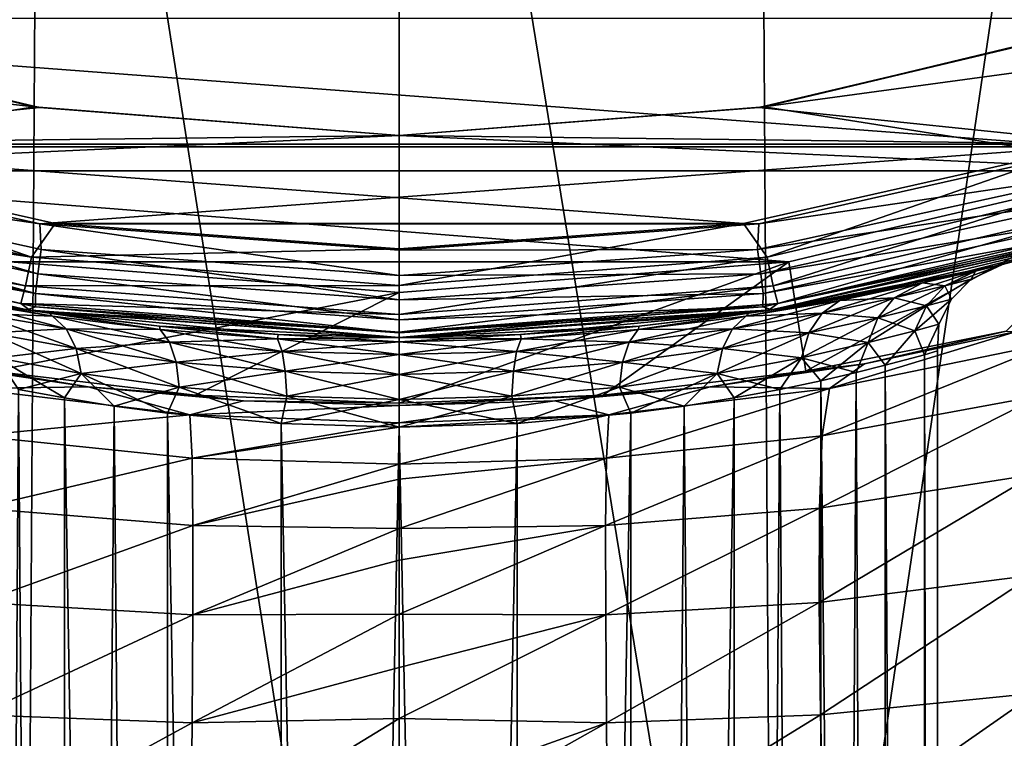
# Model space of a CAD drawing. Header units: metres. Extents: x -109 to 109, y -917 to 389.
# Tile 616 of 656: x -4 to 7, y -33 to -25. Entities that reach past the tile are written whole.
import ezdxf

# ---------------------------------------------------------------- set-up
doc = ezdxf.new("R2010")
doc.units = ezdxf.units.M
doc.layers.add('solid_24503124_XXX_01_SW0001', color=7, linetype='CONTINUOUS')
doc.layers.add('solid_24503124_XXX_01_SW0001_01', color=7, linetype='CONTINUOUS')

msp = doc.modelspace()

# ---------------------------------------------------------------- linework, layer by layer
at = {"layer": 'solid_24503124_XXX_01_SW0001'}
for points in [[(-7.933519, -15.608111, 27.024061), (-8.232695, -41.158623, 25.337629), (-4.167658, -41.158623, 26.313557)], [(-4.007536, -15.608111, 27.877954), (-7.933519, -15.608111, 27.024061), (-4.167658, -41.158623, 26.313557)], [(-4.007536, -15.608111, 27.877954), (-4.167658, -41.158623, 26.313557), (0, -41.158623, 26.64156)], [(-4.007536, -15.608111, 27.877954), (0, -41.158623, 26.64156), (0, -15.608111, 28.164528)], [(4.167658, -41.158623, 26.313557), (0, -15.608111, 28.164528), (0, -41.158623, 26.64156)], [(4.167658, -41.158623, 26.313557), (4.007536, -15.608111, 27.877954), (0, -15.608111, 28.164528)], [(11.331839, -24.69421, -113.093338), (7.634873, -26.127186, -112.613297), (-11.331481, -24.694382, -113.093285)], [(7.634873, -26.127186, -112.613297), (-7.634502, -26.127298, -112.613251), (-11.331481, -24.694382, -113.093285)], [(-4.067345, -25.679888, -55.5), (-8.575222, -26.391819, -55.5), (-12.598236, -24.725431, -55.5)], [(-8.034504, -24.727448, -55.5), (-4.067345, -25.679888, -55.5), (-12.598236, -24.725431, -55.5)], [(-7.927565, -24.761948, -60.273281), (-4.067345, -25.679888, -55.5), (-8.034504, -24.727448, -55.5)], [(-4.009008, -25.689064, -60.067745), (-7.927565, -24.761948, -60.273281), (-7.95771, -26.098064, -59.977074)], [(-4.009008, -25.689064, -60.067745), (-4.067345, -25.679888, -55.5), (-7.927565, -24.761948, -60.273281)], [(-4.067345, -25.679888, -55.5), (0, -26, -55.5), (-8.575222, -26.391819, -55.5)], [(0, -26, -59.998814), (0, -26, -55.5), (-4.067345, -25.679888, -55.5)], [(-4.009008, -25.689064, -60.067745), (0, -26, -59.998814), (-4.067345, -25.679888, -55.5)], [(4.067345, -25.679888, -55.5), (8.575222, -26.391819, -55.5), (0, -26, -55.5)], [(4.009008, -25.689064, -60.067745), (4.067345, -25.679888, -55.5), (0, -26, -55.5)], [(-4.009008, -25.689064, -60.067745), (-7.95771, -26.098064, -59.977074), (0, -26, -59.998814)], [(4.009008, -25.689064, -60.067745), (0, -26, -55.5), (0, -26, -59.998814)], [(0, -26, -55.5), (8.575222, -26.391819, -55.5), (-8.575222, -26.391819, -55.5)], [(-7.899985, -26.411623, -59.959145), (-4.007644, -26.982719, -59.780949), (-7.95771, -26.098064, -59.977074)], [(-4.099072, -27.356863, -112.100403), (-8.092883, -26.422474, -112.43412), (-7.634502, -26.127298, -112.613251)], [(7.634873, -26.127186, -112.613297), (3.835597, -26.979454, -112.313408), (-7.634502, -26.127298, -112.613251)], [(3.835597, -26.979454, -112.313408), (-3.835284, -26.9795, -112.313393), (-7.634502, -26.127298, -112.613251)], [(-4.099072, -27.356863, -112.100403), (-7.634502, -26.127298, -112.613251), (-3.835284, -26.9795, -112.313393)], [(-8.223713, -26.728987, -112.103035), (-8.092883, -26.422474, -112.43412), (-4.099072, -27.356863, -112.100403)], [(-7.899985, -26.411623, -59.959145), (-7.971337, -26.671991, -60.050449), (-4.029736, -27.539587, -59.858105)], [(-3.993613, -27.271465, -59.76852), (-4.007644, -26.982719, -59.780949), (-7.899985, -26.411623, -59.959145)], [(-3.993613, -27.271465, -59.76852), (-7.899985, -26.411623, -59.959145), (-4.029736, -27.539587, -59.858105)], [(-8.327498, -26.919073, -111.686165), (-8.223713, -26.728987, -112.103035), (-4.165863, -27.674013, -111.760345)], [(-4.165863, -27.674013, -111.760345), (-8.223713, -26.728987, -112.103035), (-4.099072, -27.356863, -112.100403)], [(-7.971337, -26.671991, -60.050449), (-8.023311, -26.886797, -60.230385), (-4.056048, -27.76004, -60.036793)], [(-4.029736, -27.539587, -59.858105), (-7.971337, -26.671991, -60.050449), (-4.056048, -27.76004, -60.036793)], [(-4.056048, -27.76004, -60.036793), (-8.023311, -26.886797, -60.230385), (-8.019553, -27.037601, -60.474163)], [(-4.218847, -27.870661, -111.337021), (-8.171797, -27.042267, -111.206245), (-8.327498, -26.919073, -111.686165)], [(-4.218847, -27.870661, -111.337021), (-8.327498, -26.919073, -111.686165), (-4.165863, -27.674013, -111.760345)], [(0, -27.560478, -59.704449), (0, -27.276848, -59.715744), (-4.007644, -26.982719, -59.780949)], [(0, -27.560478, -59.704449), (-4.007644, -26.982719, -59.780949), (-3.993613, -27.271465, -59.76852)], [(3.835597, -26.979454, -112.313408), (0, -27.261147, -112.211899), (-3.835284, -26.9795, -112.313393)], [(-4.152865, -27.943089, -60.562897), (-8.220143, -27.027611, -60.760105), (-4.974543, -27.808567, -98.759659)], [(-8.019553, -27.037601, -60.474163), (-8.220143, -27.027611, -60.760105), (-4.152865, -27.943089, -60.562897)], [(-8.171797, -27.042267, -111.206245), (-4.11298, -27.948988, -110.904381), (-5.8305, -27.641775, -107.043434)], [(-4.218847, -27.870661, -111.337021), (-4.11298, -27.948988, -110.904381), (-8.171797, -27.042267, -111.206245)], [(-4.053823, -27.90708, -60.281403), (-8.019553, -27.037601, -60.474163), (-4.152865, -27.943089, -60.562897)], [(-4.056048, -27.76004, -60.036793), (-8.019553, -27.037601, -60.474163), (-4.053823, -27.90708, -60.281403)], [(-4.11298, -27.948988, -110.904381), (-4.974531, -27.808569, -108.240349), (-5.8305, -27.641775, -107.043434)], [(-4.533592, -28.62397, -37.5), (0, -27.75, -55.5), (-2.273805, -28.891434, -37.5)], [(-4.152865, -27.943089, -60.562897), (-4.974543, -27.808567, -98.759659), (-3.901768, -27.979256, -97.783432)], [(-3.86437, -28.011473, -98.036667), (-3.901768, -27.979256, -97.783432), (-4.974543, -27.808567, -98.759659)], [(-4.909237, -27.837059, -98.952263), (-3.86437, -28.011473, -98.036667), (-4.974543, -27.808567, -98.759659)], [(-4.11298, -27.948988, -110.904381), (-3.901753, -27.979258, -109.216576), (-4.974531, -27.808569, -108.240349)], [(-3.86437, -28.011473, -108.963333), (-4.974531, -27.808569, -108.240349), (-3.901753, -27.979258, -109.216576)], [(-3.86437, -28.011473, -108.963333), (-4.909236, -27.837059, -108.047737), (-4.974531, -27.808569, -108.240349)], [(-3.712687, -28.152761, -98.271431), (-3.86437, -28.011473, -98.036667), (-4.909237, -27.837059, -98.952263)], [(-4.712715, -27.978254, -99.151085), (-3.712687, -28.152761, -98.271431), (-4.909237, -27.837059, -98.952263)], [(-4.712714, -27.978254, -107.848915), (-4.909236, -27.837059, -108.047737), (-3.86437, -28.011473, -108.963333)], [(0, -28.191599, -111.216156), (-4.11298, -27.948988, -110.904381), (-4.218847, -27.870661, -111.337021)], [(-3.602401, -28.372866, -98.465027), (-3.712687, -28.152761, -98.271431), (-4.712715, -27.978254, -99.151085)], [(-4.565518, -28.198214, -99.318535), (-3.602401, -28.372866, -98.465027), (-4.712715, -27.978254, -99.151085)], [(-3.712687, -28.152761, -108.728569), (-4.712714, -27.978254, -107.848915), (-3.86437, -28.011473, -108.963333)], [(-4.565517, -28.198214, -107.681473), (-4.712714, -27.978254, -107.848915), (-3.712687, -28.152761, -108.728569)], [(-4.152865, -27.943089, -60.562897), (-2.674504, -28.123114, -97.071045), (-1.351366, -28.217659, -96.641251)], [(-4.152865, -27.943089, -60.562897), (-3.901768, -27.979256, -97.783432), (-2.674504, -28.123114, -97.071045)], [(-4.11298, -27.948988, -110.904381), (-2.674483, -28.123116, -109.928963), (-3.901753, -27.979258, -109.216576)], [(-4.11298, -27.948988, -110.904381), (0, -28.25, -110.801674), (-2.674483, -28.123116, -109.928963)], [(0, -28.191599, -111.216156), (0, -28.25, -110.801674), (-4.11298, -27.948988, -110.904381)], [(-2.664246, -28.161753, -97.361725), (-2.674504, -28.123114, -97.071045), (-3.901768, -27.979256, -97.783432)], [(-3.86437, -28.011473, -98.036667), (-2.664246, -28.161753, -97.361725), (-3.901768, -27.979256, -97.783432)], [(-2.664247, -28.161753, -109.638275), (-3.901753, -27.979258, -109.216576), (-2.674483, -28.123116, -109.928963)], [(-2.664247, -28.161753, -109.638275), (-3.86437, -28.011473, -108.963333), (-3.901753, -27.979258, -109.216576)], [(-2.561515, -28.303404, -97.621475), (-2.664246, -28.161753, -97.361725), (-3.86437, -28.011473, -98.036667)], [(-3.712687, -28.152761, -98.271431), (-2.561515, -28.303404, -97.621475), (-3.86437, -28.011473, -98.036667)], [(-3.712687, -28.152761, -108.728569), (-3.86437, -28.011473, -108.963333), (-2.664247, -28.161753, -109.638275)], [(-3.544328, -28.650198, -98.598457), (-3.602401, -28.372866, -98.465027), (-4.565518, -28.198214, -99.318535)], [(-4.482083, -28.475363, -99.438179), (-3.544328, -28.650198, -98.598457), (-4.565518, -28.198214, -99.318535)], [(-3.6024, -28.372866, -108.534973), (-4.565517, -28.198214, -107.681473), (-3.712687, -28.152761, -108.728569)], [(-4.482083, -28.475363, -107.561821), (-4.565517, -28.198214, -107.681473), (-3.6024, -28.372866, -108.534973)], [(-2.561516, -28.303404, -109.378525), (-3.712687, -28.152761, -108.728569), (-2.664247, -28.161753, -109.638275)], [(-2.488899, -28.524075, -97.83152), (-2.561515, -28.303404, -97.621475), (-3.712687, -28.152761, -98.271431)], [(-3.602401, -28.372866, -98.465027), (-2.488899, -28.524075, -97.83152), (-3.712687, -28.152761, -98.271431)], [(-3.6024, -28.372866, -108.534973), (-3.712687, -28.152761, -108.728569), (-2.561516, -28.303404, -109.378525)], [(-1.358975, -28.26314, -96.94828), (-1.351366, -28.217659, -96.641251), (-2.674504, -28.123114, -97.071045)], [(-2.664246, -28.161753, -97.361725), (-1.358975, -28.26314, -96.94828), (-2.674504, -28.123114, -97.071045)], [(0, -28.25, -110.801674), (-1.351352, -28.217661, -110.358749), (-2.674483, -28.123116, -109.928963)], [(-1.358979, -28.26314, -110.05172), (-2.674483, -28.123116, -109.928963), (-1.351352, -28.217661, -110.358749)], [(-1.358979, -28.26314, -110.05172), (-2.664247, -28.161753, -109.638275), (-2.674483, -28.123116, -109.928963)], [(-2.561516, -28.303404, -109.378525), (-2.664247, -28.161753, -109.638275), (-1.358979, -28.26314, -110.05172)], [(-1.307227, -28.405191, -97.222565), (-1.358975, -28.26314, -96.94828), (-2.664246, -28.161753, -97.361725)], [(-2.561515, -28.303404, -97.621475), (-1.307227, -28.405191, -97.222565), (-2.664246, -28.161753, -97.361725)], [(-2.4889, -28.524075, -109.16848), (-3.6024, -28.372866, -108.534973), (-2.561516, -28.303404, -109.378525)], [(-1.307231, -28.405191, -109.777435), (-2.561516, -28.303404, -109.378525), (-1.358979, -28.26314, -110.05172)], [(-2.4889, -28.524075, -109.16848), (-2.561516, -28.303404, -109.378525), (-1.307231, -28.405191, -109.777435)], [(-1.271398, -28.626486, -97.441269), (-1.307227, -28.405191, -97.222565), (-2.561515, -28.303404, -97.621475)], [(-2.488899, -28.524075, -97.83152), (-1.271398, -28.626486, -97.441269), (-2.561515, -28.303404, -97.621475)], [(-1.358975, -28.26314, -96.94828), (0, -28.298929, -96.809029), (-1.351366, -28.217659, -96.641251)], [(-1.358975, -28.26314, -96.94828), (0, -28.441151, -97.088058), (0, -28.298929, -96.809029)], [(-1.307227, -28.405191, -97.222565), (0, -28.441151, -97.088058), (-1.358975, -28.26314, -96.94828)], [(0, -28.298929, -96.809029), (0, -28.25, -96.5), (-1.351366, -28.217659, -96.641251)], [(0, -28.25, -110.801674), (0, -28.25, -110.5), (-1.351352, -28.217661, -110.358749)], [(1.307217, -28.405195, -97.222565), (1.358964, -28.263144, -96.94828), (0, -28.298929, -96.809029)], [(0, -28.441151, -97.088058), (1.307217, -28.405195, -97.222565), (0, -28.298929, -96.809029)], [(-3.544328, -28.650198, -108.401543), (-4.482083, -28.475363, -107.561821), (-3.6024, -28.372866, -108.534973)], [(-2.45352, -28.802118, -97.97126), (-2.488899, -28.524075, -97.83152), (-3.602401, -28.372866, -98.465027)], [(-3.544328, -28.650198, -98.598457), (-2.45352, -28.802118, -97.97126), (-3.602401, -28.372866, -98.465027)], [(-3.544328, -28.650198, -108.401543), (-3.6024, -28.372866, -108.534973), (-2.4889, -28.524075, -109.16848)], [(-1.271402, -28.626486, -109.558731), (-2.4889, -28.524075, -109.16848), (-1.307231, -28.405191, -109.777435)], [(-1.307227, -28.405191, -97.222565), (0, -28.662708, -97.309418), (0, -28.441151, -97.088058)], [(-1.271398, -28.626486, -97.441269), (0, -28.662708, -97.309418), (-1.307227, -28.405191, -97.222565)], [(1.271389, -28.626488, -97.441269), (1.307217, -28.405195, -97.222565), (0, -28.441151, -97.088058)], [(-3.544328, -28.650198, -108.401543), (-4.243666, -28.827971, -107.741615), (-4.482083, -28.475363, -107.561821)], [(-4.482083, -28.475363, -99.438179), (-4.243681, -28.827967, -99.2584), (-3.733536, -28.92383, -98.803116)], [(-4.482083, -28.475363, -99.438179), (-3.733536, -28.92383, -98.803116), (-3.544328, -28.650198, -98.598457)], [(-2.453521, -28.802118, -109.02874), (-3.544328, -28.650198, -108.401543), (-2.4889, -28.524075, -109.16848)], [(-2.453521, -28.802118, -109.02874), (-2.4889, -28.524075, -109.16848), (-1.271402, -28.626486, -109.558731)], [(-1.255002, -28.905313, -97.582954), (-1.271398, -28.626486, -97.441269), (-2.488899, -28.524075, -97.83152)], [(-2.45352, -28.802118, -97.97126), (-1.255002, -28.905313, -97.582954), (-2.488899, -28.524075, -97.83152)], [(0, -28.662708, -97.309418), (1.271389, -28.626488, -97.441269), (0, -28.441151, -97.088058)], [(-4.533592, -28.62397, -37.5), (-3.466756, -28.800419, -36.711193), (-5.185234, -28.542759, -36.665154)], [(-4.794315, -28.818182, -34.95306), (-5.185234, -28.542759, -36.665154), (-3.466756, -28.800419, -36.711193)], [(-4.533592, -28.62397, -37.5), (-2.273805, -28.891434, -37.5), (-3.466756, -28.800419, -36.711193)], [(-1.255006, -28.905313, -109.417046), (-2.453521, -28.802118, -109.02874), (-1.271402, -28.626486, -109.558731)], [(-1.271398, -28.626486, -97.441269), (0, -28.941872, -97.451378), (0, -28.662708, -97.309418)], [(-1.255002, -28.905313, -97.582954), (0, -28.941872, -97.451378), (-1.271398, -28.626486, -97.441269)], [(1.254994, -28.905315, -97.582947), (1.271389, -28.626488, -97.441269), (0, -28.662708, -97.309418)], [(-3.544328, -28.650198, -108.401543), (-3.73352, -28.923834, -108.196892), (-4.243666, -28.827971, -107.741615)], [(-3.544328, -28.650198, -98.598457), (-3.733536, -28.92383, -98.803116), (-3.17672, -29.014252, -98.409966)], [(-3.544328, -28.650198, -108.401543), (-3.176704, -29.014256, -108.590042), (-3.73352, -28.923834, -108.196892)], [(-2.453521, -28.802118, -109.02874), (-3.176704, -29.014256, -108.590042), (-3.544328, -28.650198, -108.401543)], [(-3.544328, -28.650198, -98.598457), (-3.17672, -29.014252, -98.409966), (-2.582238, -29.094414, -98.084091)], [(-3.544328, -28.650198, -98.598457), (-2.582238, -29.094414, -98.084091), (-2.45352, -28.802118, -97.97126)], [(0, -28.941872, -97.451378), (1.254994, -28.905315, -97.582947), (0, -28.662708, -97.309418)], [(-2.336206, -29.109936, -35.05735), (-4.794315, -28.818182, -34.95306), (-3.466756, -28.800419, -36.711193)], [(-4.71561, -29.343651, -33.221962), (-4.794315, -28.818182, -34.95306), (-2.336206, -29.109936, -35.05735)], [(-4.243681, -28.827967, -99.2584), (-4.690971, -97, -99.759041), (-3.740923, -97, -98.808998)], [(-4.243666, -28.827971, -107.741615), (-3.740923, -97, -108.191002), (-4.690971, -97, -107.240959)], [(-3.733536, -28.92383, -98.803116), (-4.243681, -28.827967, -99.2584), (-3.740923, -97, -98.808998)], [(-4.243666, -28.827971, -107.741615), (-3.73352, -28.923834, -108.196892), (-3.740923, -97, -108.191002)], [(-2.273805, -28.891434, -37.5), (-1.734919, -28.95549, -36.736916), (-3.466756, -28.800419, -36.711193)], [(-2.336206, -29.109936, -35.05735), (-3.466756, -28.800419, -36.711193), (-1.734919, -28.95549, -36.736916)], [(-2.453521, -28.802118, -109.02874), (-2.582221, -29.094416, -108.915916), (-3.176704, -29.014256, -108.590042)], [(-2.45352, -28.802118, -97.97126), (-2.582238, -29.094414, -98.084091), (-1.315703, -29.209681, -97.646034)], [(-2.453521, -28.802118, -109.02874), (-1.315693, -29.209682, -109.353966), (-2.582221, -29.094416, -108.915916)], [(-1.255006, -28.905313, -109.417046), (-1.315693, -29.209682, -109.353966), (-2.453521, -28.802118, -109.02874)], [(-2.45352, -28.802118, -97.97126), (-1.315703, -29.209681, -97.646034), (-1.255002, -28.905313, -97.582954)], [(-3.733536, -28.92383, -98.803116), (-3.740923, -97, -98.808998), (-2.603291, -97, -98.094177)], [(-3.73352, -28.923834, -108.196892), (-3.176704, -29.014256, -108.590042), (-3.740923, -97, -108.191002)], [(-3.17672, -29.014252, -98.409966), (-3.733536, -28.92383, -98.803116), (-2.603291, -97, -98.094177)], [(-2.273805, -28.891434, -37.5), (0, -28.980772, -37.5), (-1.734919, -28.95549, -36.736916)], [(-1.255002, -28.905313, -97.582954), (-1.315703, -29.209681, -97.646034), (0, -29.25, -97.5)], [(-1.255006, -28.905313, -109.417046), (0, -28.941874, -109.548622), (-1.315693, -29.209682, -109.353966)], [(0, -28.941874, -109.548622), (0, -29.25, -109.5), (-1.315693, -29.209682, -109.353966)], [(-1.255002, -28.905313, -97.582954), (0, -29.25, -97.5), (0, -28.941872, -97.451378)], [(-3.176704, -29.014256, -108.590042), (-2.603291, -97, -108.905823), (-3.740923, -97, -108.191002)], [(-2.582238, -29.094414, -98.084091), (-3.17672, -29.014252, -98.409966), (-2.603291, -97, -98.094177)], [(-3.176704, -29.014256, -108.590042), (-2.582221, -29.094416, -108.915916), (-2.603291, -97, -108.905823)], [(-2.336206, -29.109936, -35.05735), (0, -29.007111, -36.745743), (0, -29.201309, -35.085285)], [(-2.308923, -29.592558, -33.397846), (-4.71561, -29.343651, -33.221962), (-2.336206, -29.109936, -35.05735)], [(-2.582238, -29.094414, -98.084091), (-2.603291, -97, -98.094177), (-1.335119, -97, -97.650429)], [(-2.582221, -29.094416, -108.915916), (-1.335119, -97, -109.349571), (-2.603291, -97, -108.905823)], [(-1.315703, -29.209681, -97.646034), (-2.582238, -29.094414, -98.084091), (-1.335119, -97, -97.650429)], [(-2.582221, -29.094416, -108.915916), (-1.315693, -29.209682, -109.353966), (-1.335119, -97, -109.349571)], [(-2.308923, -29.592558, -33.397846), (-2.336206, -29.109936, -35.05735), (0, -29.201309, -35.085285)], [(-2.308923, -29.592558, -33.397846), (0, -29.247301, -34.867653), (0, -29.662586, -33.473049)], [(-1.315703, -29.209681, -97.646034), (-1.335119, -97, -97.650429), (0, -97, -97.5)], [(-1.315693, -29.209682, -109.353966), (0, -29.25, -109.5), (-1.335119, -97, -109.349571)], [(-1.315703, -29.209681, -97.646034), (0, -97, -97.5), (0, -29.25, -97.5)], [(-4.68263, -30.150366, -31.590435), (-4.71561, -29.343651, -33.221962), (-2.308923, -29.592558, -33.397846)], [(-2.299673, -30.346106, -31.83379), (-4.68263, -30.150366, -31.590435), (-2.308923, -29.592558, -33.397846)], [(-2.299673, -30.346106, -31.83379), (-2.308923, -29.592558, -33.397846), (0, -29.662586, -33.473049)], [(-4.678746, -31.200899, -30.131472), (-4.68263, -30.150366, -31.590435), (-2.299673, -30.346106, -31.83379)], [(-2.300586, -31.341064, -30.423697), (-4.678746, -31.200899, -30.131472), (-2.299673, -30.346106, -31.83379)], [(-4.69577, -32.452091, -28.886902), (-4.678746, -31.200899, -30.131472), (-2.300586, -31.341064, -30.423697)], [(-2.308416, -32.542122, -29.207911), (-4.69577, -32.452091, -28.886902), (-2.300586, -31.341064, -30.423697)], [(-2.308416, -32.542122, -29.207911), (0, -31.332737, -30.578753), (0, -31.924593, -29.916258)], [(-2.308416, -32.542122, -29.207911), (0, -31.924593, -29.916258), (0, -32.496094, -29.373417)], [(-4.730947, -33.85994, -27.878805), (-4.69577, -32.452091, -28.886902), (-2.308416, -32.542122, -29.207911)], [(-2.322604, -33.911098, -28.213572), (-4.730947, -33.85994, -27.878805), (-2.308416, -32.542122, -29.207911)], [(-2.322604, -33.911098, -28.213572), (0, -32.496094, -29.373417), (0, -33.369713, -28.684889)], [(-2.322604, -33.911098, -28.213572), (-2.308416, -32.542122, -29.207911), (0, -32.496094, -29.373417)]]:
    msp.add_3dface(points, dxfattribs=at)
at = {"layer": 'solid_24503124_XXX_01_SW0001_01'}
for points in [[(4.167658, -41.158623, 26.313557), (7.933519, -15.608111, 27.024061), (4.007536, -15.608111, 27.877954)], [(4.167658, -41.158623, 26.313557), (8.232695, -41.158623, 25.337629), (7.933519, -15.608111, 27.024061)], [(4.009008, -25.689064, -60.067745), (7.957541, -26.098118, -59.977062), (11.744861, -24.637318, -60.300911)], [(7.927565, -24.761948, -60.273281), (4.009008, -25.689064, -60.067745), (11.744861, -24.637318, -60.300911)], [(7.927565, -24.761948, -60.273281), (4.067345, -25.679888, -55.5), (4.009008, -25.689064, -60.067745)], [(4.067345, -25.679888, -55.5), (8.034504, -24.727448, -55.5), (8.575222, -26.391819, -55.5)], [(7.927565, -24.761948, -60.273281), (8.034504, -24.727448, -55.5), (4.067345, -25.679888, -55.5)], [(4.009008, -25.689064, -60.067745), (0, -26, -59.998814), (7.957541, -26.098118, -59.977062)], [(0, -26, -59.998814), (-7.95771, -26.098064, -59.977074), (7.957541, -26.098118, -59.977062)], [(-7.95771, -26.098064, -59.977074), (-4.007644, -26.982719, -59.780949), (7.957541, -26.098118, -59.977062)], [(-4.007644, -26.982719, -59.780949), (4.007568, -26.982731, -59.780949), (7.957541, -26.098118, -59.977062)], [(7.899974, -26.411625, -59.959141), (7.957541, -26.098118, -59.977062), (4.007568, -26.982731, -59.780949)], [(4.099076, -27.356865, -112.100403), (3.835597, -26.979454, -112.313408), (7.634873, -26.127186, -112.613297)], [(8.092884, -26.422472, -112.43412), (4.099076, -27.356865, -112.100403), (7.634873, -26.127186, -112.613297)], [(-8.575222, -26.391819, -55.5), (8.575222, -26.391819, -55.5), (4.341056, -27.408352, -55.5)], [(-4.341056, -27.408352, -55.5), (-8.575222, -26.391819, -55.5), (4.341056, -27.408352, -55.5)], [(7.899974, -26.411625, -59.959141), (4.007568, -26.982731, -59.780949), (3.993596, -27.271467, -59.76852)], [(7.899974, -26.411625, -59.959141), (3.993596, -27.271467, -59.76852), (7.971326, -26.671993, -60.050446)], [(4.165867, -27.674013, -111.760345), (4.099076, -27.356865, -112.100403), (8.092884, -26.422472, -112.43412)], [(8.223713, -26.728985, -112.103035), (4.165867, -27.674013, -111.760345), (8.092884, -26.422472, -112.43412)], [(4.533592, -28.62397, -37.5), (4.341056, -27.408352, -55.5), (8.575222, -26.391819, -55.5)], [(4.533592, -28.62397, -37.5), (8.575222, -26.391819, -55.5), (6.765427, -28.180031, -37.5)], [(3.993596, -27.271467, -59.76852), (4.029718, -27.539589, -59.858105), (7.971326, -26.671993, -60.050446)], [(7.971326, -26.671993, -60.050446), (4.029718, -27.539589, -59.858105), (8.0233, -26.886799, -60.230385)], [(4.218851, -27.870661, -111.337021), (4.165867, -27.674013, -111.760345), (8.223713, -26.728985, -112.103035)], [(8.327498, -26.919071, -111.686172), (4.218851, -27.870661, -111.337021), (8.223713, -26.728985, -112.103035)], [(4.029718, -27.539589, -59.858105), (4.056031, -27.760042, -60.036789), (8.0233, -26.886799, -60.230385)], [(8.0233, -26.886799, -60.230385), (4.056031, -27.760042, -60.036789), (8.019546, -27.037603, -60.474163)], [(-4.099072, -27.356863, -112.100403), (-3.835284, -26.9795, -112.313393), (0, -27.261147, -112.211899)], [(-4.007644, -26.982719, -59.780949), (0, -27.276848, -59.715744), (4.007568, -26.982731, -59.780949)], [(0, -27.671911, -111.984924), (0, -27.261147, -112.211899), (3.835597, -26.979454, -112.313408)], [(4.099076, -27.356865, -112.100403), (0, -27.671911, -111.984924), (3.835597, -26.979454, -112.313408)], [(3.993596, -27.271467, -59.76852), (4.007568, -26.982731, -59.780949), (0, -27.276848, -59.715744)], [(8.327498, -26.919071, -111.686172), (8.173014, -27.041901, -111.206367), (4.218851, -27.870661, -111.337021)], [(4.053808, -27.907082, -60.281403), (4.152639, -27.943123, -60.562889), (8.019546, -27.037603, -60.474163)], [(4.056031, -27.760042, -60.036789), (4.053808, -27.907082, -60.281403), (8.019546, -27.037603, -60.474163)], [(4.113465, -27.948915, -110.904404), (8.173014, -27.041901, -111.206367), (4.974457, -27.808582, -108.240433)], [(4.218851, -27.870661, -111.337021), (8.173014, -27.041901, -111.206367), (4.113465, -27.948915, -110.904404)], [(8.173014, -27.041901, -111.206367), (8.219751, -27.027731, -60.760078), (4.152639, -27.943123, -60.562889)], [(8.019546, -27.037603, -60.474163), (4.152639, -27.943123, -60.562889), (8.219751, -27.027731, -60.760078)], [(8.173014, -27.041901, -111.206367), (4.152639, -27.943123, -60.562889), (6.722888, -27.438391, -102.761024)], [(8.173014, -27.041901, -111.206367), (5.830463, -27.641783, -107.043503), (4.974457, -27.808582, -108.240433)], [(8.173014, -27.041901, -111.206367), (6.422153, -27.510334, -105.687271), (5.830463, -27.641783, -107.043503)], [(8.173014, -27.041901, -111.206367), (6.72289, -27.438391, -104.238953), (6.422153, -27.510334, -105.687271)], [(8.173014, -27.041901, -111.206367), (6.722888, -27.438391, -102.761024), (6.72289, -27.438391, -104.238953)], [(0, -27.671911, -111.984924), (-4.099072, -27.356863, -112.100403), (0, -27.261147, -112.211899)], [(-3.993613, -27.271465, -59.76852), (-4.029736, -27.539587, -59.858105), (0, -27.831215, -59.793453)], [(0, -27.560478, -59.704449), (-3.993613, -27.271465, -59.76852), (0, -27.831215, -59.793453)], [(3.993596, -27.271467, -59.76852), (0, -27.276848, -59.715744), (0, -27.560478, -59.704449)], [(3.993596, -27.271467, -59.76852), (0, -27.560478, -59.704449), (4.029718, -27.539589, -59.858105)], [(-4.533592, -28.62397, -37.5), (-4.341056, -27.408352, -55.5), (0, -27.75, -55.5)], [(-4.341056, -27.408352, -55.5), (4.341056, -27.408352, -55.5), (0, -27.75, -55.5)], [(-4.165863, -27.674013, -111.760345), (-4.099072, -27.356863, -112.100403), (0, -27.671911, -111.984924)], [(4.099076, -27.356865, -112.100403), (0, -27.992697, -111.641739), (0, -27.671911, -111.984924)], [(4.165867, -27.674013, -111.760345), (0, -27.992697, -111.641739), (4.099076, -27.356865, -112.100403)], [(0, -28.980772, -37.5), (0, -27.75, -55.5), (4.341056, -27.408352, -55.5)], [(2.273805, -28.891434, -37.5), (0, -28.980772, -37.5), (4.341056, -27.408352, -55.5)], [(2.273805, -28.891434, -37.5), (4.341056, -27.408352, -55.5), (4.533592, -28.62397, -37.5)], [(4.152639, -27.943123, -60.562889), (6.422148, -27.510334, -101.312714), (6.722888, -27.438391, -102.761024)], [(6.081947, -27.675119, -105.53141), (6.422153, -27.510334, -105.687271), (6.72289, -27.438391, -104.238953)], [(6.374847, -27.600851, -104.189293), (6.081947, -27.675119, -105.53141), (6.72289, -27.438391, -104.238953)], [(6.374847, -27.600851, -104.189293), (6.72289, -27.438391, -104.238953), (6.722888, -27.438391, -102.761024)], [(6.374847, -27.600851, -102.810707), (6.722888, -27.438391, -102.761024), (6.422148, -27.510334, -101.312714)], [(6.374847, -27.600851, -102.810707), (6.374847, -27.600851, -104.189293), (6.722888, -27.438391, -102.761024)], [(-4.029736, -27.539587, -59.858105), (-4.056048, -27.76004, -60.036793), (0, -28.05357, -59.971718)], [(0, -27.831215, -59.793453), (-4.029736, -27.539587, -59.858105), (0, -28.05357, -59.971718)], [(4.029718, -27.539589, -59.858105), (0, -27.560478, -59.704449), (0, -27.831215, -59.793453)], [(4.029718, -27.539589, -59.858105), (0, -27.831215, -59.793453), (4.056031, -27.760042, -60.036789)], [(4.152639, -27.943123, -60.562889), (5.830454, -27.641785, -99.956482), (6.422148, -27.510334, -101.312714)], [(5.5164, -27.809193, -106.769539), (5.830463, -27.641783, -107.043503), (6.422153, -27.510334, -105.687271)], [(6.081947, -27.675119, -105.53141), (5.5164, -27.809193, -106.769539), (6.422153, -27.510334, -105.687271)], [(6.081947, -27.675119, -101.46859), (6.422148, -27.510334, -101.312714), (5.830454, -27.641785, -99.956482)], [(6.081947, -27.675119, -101.46859), (6.374847, -27.600851, -102.810707), (6.422148, -27.510334, -101.312714)], [(4.152639, -27.943123, -60.562889), (4.974445, -27.808584, -98.759552), (5.830454, -27.641785, -99.956482)], [(4.71271, -27.978256, -107.848915), (4.90923, -27.837061, -108.047745), (5.830463, -27.641783, -107.043503)], [(5.5164, -27.809193, -106.769539), (4.71271, -27.978256, -107.848915), (5.830463, -27.641783, -107.043503)], [(4.909229, -27.837061, -98.952255), (5.830454, -27.641785, -99.956482), (4.974445, -27.808584, -98.759552)], [(5.516399, -27.809193, -100.230461), (5.830454, -27.641785, -99.956482), (4.909229, -27.837061, -98.952255)], [(4.90923, -27.837061, -108.047745), (4.974457, -27.808582, -108.240433), (5.830463, -27.641783, -107.043503)], [(5.516399, -27.809193, -100.230461), (6.081947, -27.675119, -101.46859), (5.830454, -27.641785, -99.956482)], [(5.876275, -27.896107, -105.448044), (6.081947, -27.675119, -105.53141), (6.374847, -27.600851, -104.189293)], [(6.155289, -27.822338, -104.160576), (5.876275, -27.896107, -105.448044), (6.374847, -27.600851, -104.189293)], [(6.155289, -27.822338, -102.839424), (6.374847, -27.600851, -102.810707), (6.081947, -27.675119, -101.46859)], [(6.155289, -27.822338, -104.160576), (6.374847, -27.600851, -104.189293), (6.374847, -27.600851, -102.810707)], [(6.155289, -27.822338, -102.839424), (6.155289, -27.822338, -104.160576), (6.374847, -27.600851, -102.810707)], [(-4.218847, -27.870661, -111.337021), (-4.165863, -27.674013, -111.760345), (0, -27.992697, -111.641739)], [(0, -27.992697, -111.641739), (-4.165863, -27.674013, -111.760345), (0, -27.671911, -111.984924)], [(-4.056048, -27.76004, -60.036793), (-4.053823, -27.90708, -60.281403), (0, -28.199327, -60.216614)], [(0, -28.05357, -59.971718), (-4.056048, -27.76004, -60.036793), (0, -28.199327, -60.216614)], [(-2.273805, -28.891434, -37.5), (0, -27.75, -55.5), (0, -28.980772, -37.5)], [(4.165867, -27.674013, -111.760345), (0, -28.191599, -111.216156), (0, -27.992697, -111.641739)], [(4.218851, -27.870661, -111.337021), (0, -28.191599, -111.216156), (4.165867, -27.674013, -111.760345)], [(4.056031, -27.760042, -60.036789), (0, -27.831215, -59.793453), (0, -28.05357, -59.971718)], [(4.056031, -27.760042, -60.036789), (0, -28.05357, -59.971718), (4.053808, -27.907082, -60.281403)], [(5.336107, -28.029526, -106.639023), (5.5164, -27.809193, -106.769539), (6.081947, -27.675119, -105.53141)], [(5.876275, -27.896107, -105.448044), (5.336107, -28.029526, -106.639023), (6.081947, -27.675119, -105.53141)], [(5.876274, -27.896107, -101.551956), (6.081947, -27.675119, -101.46859), (5.516399, -27.809193, -100.230461)], [(5.876274, -27.896107, -101.551956), (6.155289, -27.822338, -102.839424), (6.081947, -27.675119, -101.46859)], [(0, -28.191599, -111.216156), (-4.218847, -27.870661, -111.337021), (0, -27.992697, -111.641739)], [(4.218851, -27.870661, -111.337021), (4.113465, -27.948915, -110.904404), (0, -28.25, -110.801674)], [(4.218851, -27.870661, -111.337021), (0, -28.25, -110.801674), (0, -28.191599, -111.216156)], [(3.712679, -28.152763, -108.728569), (3.864361, -28.011475, -108.963341), (4.90923, -27.837061, -108.047745)], [(4.71271, -27.978256, -107.848915), (3.712679, -28.152763, -108.728569), (4.90923, -27.837061, -108.047745)], [(3.864361, -28.011475, -108.963341), (3.901631, -27.979275, -109.216667), (4.974457, -27.808582, -108.240433)], [(4.90923, -27.837061, -108.047745), (3.864361, -28.011475, -108.963341), (4.974457, -27.808582, -108.240433)], [(3.864361, -28.011475, -98.036659), (4.974445, -27.808584, -98.759552), (3.901616, -27.979277, -97.783325)], [(3.864361, -28.011475, -98.036659), (4.909229, -27.837061, -98.952255), (4.974445, -27.808584, -98.759552)], [(4.712709, -27.978256, -99.151077), (4.909229, -27.837061, -98.952255), (3.864361, -28.011475, -98.036659)], [(4.152639, -27.943123, -60.562889), (3.901616, -27.979277, -97.783325), (4.974445, -27.808584, -98.759552)], [(4.113465, -27.948915, -110.904404), (4.974457, -27.808582, -108.240433), (3.901631, -27.979275, -109.216667)], [(4.565514, -28.198215, -107.681473), (4.71271, -27.978256, -107.848915), (5.5164, -27.809193, -106.769539)], [(5.336107, -28.029526, -106.639023), (4.565514, -28.198215, -107.681473), (5.5164, -27.809193, -106.769539)], [(4.712709, -27.978256, -99.151077), (5.516399, -27.809193, -100.230461), (4.909229, -27.837061, -98.952255)], [(5.336107, -28.029526, -100.360977), (5.516399, -27.809193, -100.230461), (4.712709, -27.978256, -99.151077)], [(5.336107, -28.029526, -100.360977), (5.876274, -27.896107, -101.551956), (5.516399, -27.809193, -100.230461)], [(5.747403, -28.174549, -105.385208), (5.876275, -27.896107, -105.448044), (6.155289, -27.822338, -104.160576)], [(6.014843, -28.101412, -104.138672), (5.747403, -28.174549, -105.385208), (6.155289, -27.822338, -104.160576)], [(6.014843, -28.101412, -102.86132), (6.155289, -27.822338, -102.839424), (5.876274, -27.896107, -101.551956)], [(6.014843, -28.101412, -104.138672), (6.155289, -27.822338, -104.160576), (6.155289, -27.822338, -102.839424)], [(6.014843, -28.101412, -102.86132), (6.014843, -28.101412, -104.138672), (6.155289, -27.822338, -102.839424)], [(-4.053823, -27.90708, -60.281403), (-4.152865, -27.943089, -60.562897), (0, -28.25, -60.49678)], [(-4.152865, -27.943089, -60.562897), (-1.351366, -28.217659, -96.641251), (0, -28.25, -96.5)], [(0, -28.25, -60.49678), (-4.152865, -27.943089, -60.562897), (0, -28.25, -96.5)], [(0, -28.199327, -60.216614), (-4.053823, -27.90708, -60.281403), (0, -28.25, -60.49678)], [(4.053808, -27.907082, -60.281403), (0, -28.199327, -60.216614), (4.152639, -27.943123, -60.562889)], [(4.053808, -27.907082, -60.281403), (0, -28.05357, -59.971718), (0, -28.199327, -60.216614)], [(4.152639, -27.943123, -60.562889), (0, -28.25, -60.49678), (3.901616, -27.979277, -97.783325)], [(0, -28.199327, -60.216614), (0, -28.25, -60.49678), (4.152639, -27.943123, -60.562889)], [(4.113465, -27.948915, -110.904404), (0, -28.25, -110.5), (0, -28.25, -110.801674)], [(4.113465, -27.948915, -110.904404), (1.351279, -28.217663, -110.358765), (0, -28.25, -110.5)], [(2.674302, -28.123133, -97.070953), (3.901616, -27.979277, -97.783325), (0, -28.25, -60.49678)], [(4.113465, -27.948915, -110.904404), (2.674323, -28.123131, -109.929031), (1.351279, -28.217663, -110.358765)], [(2.664237, -28.161755, -109.638275), (2.674323, -28.123131, -109.929031), (3.901631, -27.979275, -109.216667)], [(3.864361, -28.011475, -108.963341), (2.664237, -28.161755, -109.638275), (3.901631, -27.979275, -109.216667)], [(2.664238, -28.161755, -97.361725), (3.901616, -27.979277, -97.783325), (2.674302, -28.123133, -97.070953)], [(2.664238, -28.161755, -97.361725), (3.864361, -28.011475, -98.036659), (3.901616, -27.979277, -97.783325)], [(4.113465, -27.948915, -110.904404), (3.901631, -27.979275, -109.216667), (2.674323, -28.123131, -109.929031)], [(3.602394, -28.372868, -108.534973), (3.712679, -28.152763, -108.728569), (4.71271, -27.978256, -107.848915)], [(4.565514, -28.198215, -107.681473), (3.602394, -28.372868, -108.534973), (4.71271, -27.978256, -107.848915)], [(3.712679, -28.152763, -98.271431), (4.712709, -27.978256, -99.151077), (3.864361, -28.011475, -98.036659)], [(4.565513, -28.198215, -99.318527), (4.712709, -27.978256, -99.151077), (3.712679, -28.152763, -98.271431)], [(4.565513, -28.198215, -99.318527), (5.336107, -28.029526, -100.360977), (4.712709, -27.978256, -99.151077)], [(5.227659, -28.307142, -106.542824), (5.336107, -28.029526, -106.639023), (5.876275, -27.896107, -105.448044)], [(5.747403, -28.174549, -105.385208), (5.227659, -28.307142, -106.542824), (5.876275, -27.896107, -105.448044)], [(5.747403, -28.174549, -101.614792), (5.876274, -27.896107, -101.551956), (5.336107, -28.029526, -100.360977)], [(5.747403, -28.174549, -101.614792), (6.014843, -28.101412, -102.86132), (5.876274, -27.896107, -101.551956)], [(2.561506, -28.303408, -109.378532), (2.664237, -28.161755, -109.638275), (3.864361, -28.011475, -108.963341)], [(3.712679, -28.152763, -108.728569), (2.561506, -28.303408, -109.378532), (3.864361, -28.011475, -108.963341)], [(3.712679, -28.152763, -98.271431), (3.864361, -28.011475, -98.036659), (2.664238, -28.161755, -97.361725)], [(4.48208, -28.475363, -107.561829), (4.565514, -28.198215, -107.681473), (5.336107, -28.029526, -106.639023)], [(5.227659, -28.307142, -106.542824), (4.48208, -28.475363, -107.561829), (5.336107, -28.029526, -106.639023)], [(5.227659, -28.307142, -100.457176), (5.336107, -28.029526, -100.360977), (4.565513, -28.198215, -99.318527)], [(5.227659, -28.307142, -100.457176), (5.747403, -28.174549, -101.614792), (5.336107, -28.029526, -100.360977)], [(1.351266, -28.217665, -96.641235), (2.674302, -28.123133, -97.070953), (0, -28.25, -60.49678)], [(1.307213, -28.405195, -109.777435), (1.35896, -28.263144, -110.05172), (2.664237, -28.161755, -109.638275)], [(2.561506, -28.303408, -109.378532), (1.307213, -28.405195, -109.777435), (2.664237, -28.161755, -109.638275)], [(1.358964, -28.263144, -96.94828), (2.674302, -28.123133, -97.070953), (1.351266, -28.217665, -96.641235)], [(1.35896, -28.263144, -110.05172), (1.351279, -28.217663, -110.358765), (2.674323, -28.123131, -109.929031)], [(2.664237, -28.161755, -109.638275), (1.35896, -28.263144, -110.05172), (2.674323, -28.123131, -109.929031)], [(1.358964, -28.263144, -96.94828), (2.664238, -28.161755, -97.361725), (2.674302, -28.123133, -97.070953)], [(2.561508, -28.303406, -97.621475), (2.664238, -28.161755, -97.361725), (1.358964, -28.263144, -96.94828)], [(2.488891, -28.524076, -109.168488), (2.561506, -28.303408, -109.378532), (3.712679, -28.152763, -108.728569)], [(3.602394, -28.372868, -108.534973), (2.488891, -28.524076, -109.168488), (3.712679, -28.152763, -108.728569)], [(2.561508, -28.303406, -97.621475), (3.712679, -28.152763, -98.271431), (2.664238, -28.161755, -97.361725)], [(3.602394, -28.372868, -98.465027), (3.712679, -28.152763, -98.271431), (2.561508, -28.303406, -97.621475)], [(3.544323, -28.650198, -108.40155), (3.602394, -28.372868, -108.534973), (4.565514, -28.198215, -107.681473)], [(4.48208, -28.475363, -107.561829), (3.544323, -28.650198, -108.40155), (4.565514, -28.198215, -107.681473)], [(3.602394, -28.372868, -98.465027), (4.565513, -28.198215, -99.318527), (3.712679, -28.152763, -98.271431)], [(4.482079, -28.475363, -99.438171), (4.565513, -28.198215, -99.318527), (3.602394, -28.372868, -98.465027)], [(4.482079, -28.475363, -99.438171), (5.227659, -28.307142, -100.457176), (4.565513, -28.198215, -99.318527)], [(4.533592, -28.62397, -37.5), (6.765427, -28.180031, -37.5), (5.185234, -28.542759, -36.665154)], [(4.794315, -28.818182, -34.95306), (5.185234, -28.542759, -36.665154), (6.881634, -28.184357, -36.596527)], [(7.308951, -28.301847, -34.759247), (4.794315, -28.818182, -34.95306), (6.881634, -28.184357, -36.596527)], [(6.765427, -28.180031, -37.5), (6.881634, -28.184357, -36.596527), (5.185234, -28.542759, -36.665154)], [(5.227659, -28.307142, -100.457176), (5.417074, -28.559093, -100.920212), (5.747403, -28.174549, -101.614792)], [(5.747403, -28.174549, -105.385208), (5.417086, -28.559092, -106.079765), (5.227659, -28.307142, -106.542824)], [(5.747403, -28.174549, -101.614792), (5.417074, -28.559093, -100.920212), (5.854129, -28.441486, -102.18502)], [(5.747403, -28.174549, -105.385208), (5.854136, -28.441484, -104.814949), (5.417086, -28.559092, -106.079765)], [(5.747403, -28.174549, -101.614792), (5.854129, -28.441486, -102.18502), (6.014843, -28.101412, -102.86132)], [(6.014843, -28.101412, -104.138672), (5.854136, -28.441484, -104.814949), (5.747403, -28.174549, -105.385208)], [(6.014843, -28.101412, -102.86132), (5.854129, -28.441486, -102.18502), (6, -28.400087, -103.499977)], [(6.014843, -28.101412, -104.138672), (6, -28.400087, -103.499977), (5.854136, -28.441484, -104.814949)], [(6.014843, -28.101412, -102.86132), (6, -28.400087, -103.499977), (6.014843, -28.101412, -104.138672)], [(-1.358979, -28.26314, -110.05172), (-1.351352, -28.217661, -110.358749), (0, -28.25, -110.5)], [(-1.358979, -28.26314, -110.05172), (0, -28.25, -110.5), (0, -28.298931, -110.190971)], [(-1.307231, -28.405191, -109.777435), (-1.358979, -28.26314, -110.05172), (0, -28.298931, -110.190971)], [(-1.307231, -28.405191, -109.777435), (0, -28.298931, -110.190971), (0, -28.441153, -109.911942)], [(0, -28.298931, -110.190971), (0, -28.25, -110.5), (1.351279, -28.217663, -110.358765)], [(1.35896, -28.263144, -110.05172), (0, -28.298931, -110.190971), (1.351279, -28.217663, -110.358765)], [(1.351266, -28.217665, -96.641235), (0, -28.25, -60.49678), (0, -28.25, -96.5)], [(1.358964, -28.263144, -96.94828), (1.351266, -28.217665, -96.641235), (0, -28.25, -96.5)], [(0, -28.298929, -96.809029), (1.358964, -28.263144, -96.94828), (0, -28.25, -96.5)], [(0, -28.441153, -109.911942), (0, -28.298931, -110.190971), (1.35896, -28.263144, -110.05172)], [(1.307213, -28.405195, -109.777435), (0, -28.441153, -109.911942), (1.35896, -28.263144, -110.05172)], [(1.271385, -28.626488, -109.558731), (1.307213, -28.405195, -109.777435), (2.561506, -28.303408, -109.378532)], [(2.488891, -28.524076, -109.168488), (1.271385, -28.626488, -109.558731), (2.561506, -28.303408, -109.378532)], [(1.307217, -28.405195, -97.222565), (2.561508, -28.303406, -97.621475), (1.358964, -28.263144, -96.94828)], [(2.488892, -28.524076, -97.831512), (2.561508, -28.303406, -97.621475), (1.307217, -28.405195, -97.222565)], [(2.488892, -28.524076, -97.831512), (3.602394, -28.372868, -98.465027), (2.561508, -28.303406, -97.621475)], [(4.482079, -28.475363, -99.438171), (5.091607, -28.640491, -100.325798), (5.227659, -28.307142, -100.457176)], [(5.227659, -28.307142, -106.542824), (4.698671, -28.73172, -107.231285), (4.48208, -28.475363, -107.561829)], [(5.227659, -28.307142, -106.542824), (5.091619, -28.640488, -106.674179), (4.698671, -28.73172, -107.231285)], [(4.71561, -29.343651, -33.221962), (4.794315, -28.818182, -34.95306), (7.308951, -28.301847, -34.759247)], [(7.153668, -28.897303, -32.933098), (4.71561, -29.343651, -33.221962), (7.308951, -28.301847, -34.759247)], [(5.227659, -28.307142, -100.457176), (5.091607, -28.640491, -100.325798), (5.417074, -28.559093, -100.920212)], [(5.227659, -28.307142, -106.542824), (5.417086, -28.559092, -106.079765), (5.091619, -28.640488, -106.674179)], [(-1.271402, -28.626486, -109.558731), (-1.307231, -28.405191, -109.777435), (0, -28.441153, -109.911942)], [(0, -28.662712, -109.69059), (0, -28.441153, -109.911942), (1.307213, -28.405195, -109.777435)], [(1.271385, -28.626488, -109.558731), (0, -28.662712, -109.69059), (1.307213, -28.405195, -109.777435)], [(1.271389, -28.626488, -97.441269), (2.488892, -28.524076, -97.831512), (1.307217, -28.405195, -97.222565)], [(2.453513, -28.802118, -109.028748), (2.488891, -28.524076, -109.168488), (3.602394, -28.372868, -108.534973)], [(3.544323, -28.650198, -108.40155), (2.453513, -28.802118, -109.028748), (3.602394, -28.372868, -108.534973)], [(3.544322, -28.650198, -98.59845), (3.602394, -28.372868, -98.465027), (2.488892, -28.524076, -97.831512)], [(3.544322, -28.650198, -98.59845), (4.482079, -28.475363, -99.438171), (3.602394, -28.372868, -98.465027)], [(6, -28.400087, -103.499977), (5.854129, -28.441486, -102.18502), (6, -97, -103.5)], [(5.854136, -28.441484, -104.814949), (6, -28.400087, -103.499977), (6, -97, -103.5)], [(-1.271402, -28.626486, -109.558731), (0, -28.441153, -109.911942), (0, -28.662712, -109.69059)], [(1.25499, -28.905315, -109.417053), (1.271385, -28.626488, -109.558731), (2.488891, -28.524076, -109.168488)], [(2.453513, -28.802118, -109.028748), (1.25499, -28.905315, -109.417053), (2.488891, -28.524076, -109.168488)], [(2.453514, -28.802118, -97.971252), (2.488892, -28.524076, -97.831512), (1.271389, -28.626488, -97.441269)], [(2.453514, -28.802118, -97.971252), (3.544322, -28.650198, -98.59845), (2.488892, -28.524076, -97.831512)], [(3.544322, -28.650198, -98.59845), (4.243544, -28.827995, -99.258263), (4.482079, -28.475363, -99.438171)], [(4.48208, -28.475363, -107.561829), (3.733398, -28.923855, -108.196991), (3.544323, -28.650198, -108.40155)], [(4.48208, -28.475363, -107.561829), (4.243558, -28.827991, -107.741722), (3.733398, -28.923855, -108.196991)], [(4.482079, -28.475363, -99.438171), (4.243544, -28.827995, -99.258263), (4.698658, -28.731724, -99.7687)], [(4.48208, -28.475363, -107.561829), (4.698671, -28.73172, -107.231285), (4.243558, -28.827991, -107.741722)], [(4.482079, -28.475363, -99.438171), (4.698658, -28.731724, -99.7687), (5.091607, -28.640491, -100.325798)], [(5.854129, -28.441486, -102.18502), (5.417074, -28.559093, -100.920212), (5.849559, -97, -102.164841)], [(5.417086, -28.559092, -106.079765), (5.854136, -28.441484, -104.814949), (5.849559, -97, -104.835159)], [(5.854136, -28.441484, -104.814949), (6, -97, -103.5), (5.849559, -97, -104.835159)], [(5.854129, -28.441486, -102.18502), (5.849559, -97, -102.164841), (6, -97, -103.5)], [(-1.255006, -28.905313, -109.417046), (-1.271402, -28.626486, -109.558731), (0, -28.662712, -109.69059)], [(0, -28.941874, -109.548622), (0, -28.662712, -109.69059), (1.271385, -28.626488, -109.558731)], [(1.25499, -28.905315, -109.417053), (0, -28.941874, -109.548622), (1.271385, -28.626488, -109.558731)], [(1.254994, -28.905315, -97.582947), (2.453514, -28.802118, -97.971252), (1.271389, -28.626488, -97.441269)], [(2.273805, -28.891434, -37.5), (4.533592, -28.62397, -37.5), (3.466756, -28.800419, -36.711193)], [(4.533592, -28.62397, -37.5), (5.185234, -28.542759, -36.665154), (3.466756, -28.800419, -36.711193)], [(4.794315, -28.818182, -34.95306), (3.466756, -28.800419, -36.711193), (5.185234, -28.542759, -36.665154)], [(5.091619, -28.640488, -106.674179), (5.405798, -97, -106.103333), (4.690971, -97, -107.240959)], [(4.698671, -28.73172, -107.231285), (5.091619, -28.640488, -106.674179), (4.690971, -97, -107.240959)], [(5.091607, -28.640491, -100.325798), (4.698658, -28.731724, -99.7687), (5.405798, -97, -100.896667)], [(5.417074, -28.559093, -100.920212), (5.091607, -28.640491, -100.325798), (5.405798, -97, -100.896667)], [(5.091619, -28.640488, -106.674179), (5.417086, -28.559092, -106.079765), (5.405798, -97, -106.103333)], [(5.417086, -28.559092, -106.079765), (5.849559, -97, -104.835159), (5.405798, -97, -106.103333)], [(5.417074, -28.559093, -100.920212), (5.405798, -97, -100.896667), (5.849559, -97, -102.164841)], [(-1.255006, -28.905313, -109.417046), (0, -28.662712, -109.69059), (0, -28.941874, -109.548622)], [(3.544323, -28.650198, -108.40155), (2.582104, -29.094431, -108.91597), (2.453513, -28.802118, -109.028748)], [(2.453514, -28.802118, -97.971252), (3.176561, -29.014277, -98.409866), (3.544322, -28.650198, -98.59845)], [(3.544323, -28.650198, -108.40155), (3.176576, -29.014275, -108.590126), (2.582104, -29.094431, -108.91597)], [(3.544322, -28.650198, -98.59845), (3.176561, -29.014277, -98.409866), (3.733384, -28.923857, -98.802994)], [(3.544323, -28.650198, -108.40155), (3.733398, -28.923855, -108.196991), (3.176576, -29.014275, -108.590126)], [(3.544322, -28.650198, -98.59845), (3.733384, -28.923857, -98.802994), (4.243544, -28.827995, -99.258263)], [(4.698658, -28.731724, -99.7687), (4.243544, -28.827995, -99.258263), (4.690971, -97, -99.759041)], [(4.243558, -28.827991, -107.741722), (4.698671, -28.73172, -107.231285), (4.690971, -97, -107.240959)], [(4.698658, -28.731724, -99.7687), (4.690971, -97, -99.759041), (5.405798, -97, -100.896667)], [(2.453513, -28.802118, -109.028748), (1.315669, -29.209684, -109.353973), (1.25499, -28.905315, -109.417053)], [(1.254994, -28.905315, -97.582947), (1.31566, -29.209684, -97.646027), (2.453514, -28.802118, -97.971252)], [(2.453514, -28.802118, -97.971252), (1.31566, -29.209684, -97.646027), (2.582089, -29.094433, -98.084023)], [(2.453513, -28.802118, -109.028748), (2.582104, -29.094431, -108.91597), (1.315669, -29.209684, -109.353973)], [(2.273805, -28.891434, -37.5), (3.466756, -28.800419, -36.711193), (1.734919, -28.95549, -36.736916)], [(2.336206, -29.109936, -35.05735), (1.734919, -28.95549, -36.736916), (3.466756, -28.800419, -36.711193)], [(2.308923, -29.592558, -33.397846), (2.336206, -29.109936, -35.05735), (4.794315, -28.818182, -34.95306)], [(4.71561, -29.343651, -33.221962), (2.308923, -29.592558, -33.397846), (4.794315, -28.818182, -34.95306)], [(4.794315, -28.818182, -34.95306), (2.336206, -29.109936, -35.05735), (3.466756, -28.800419, -36.711193)], [(2.453514, -28.802118, -97.971252), (2.582089, -29.094433, -98.084023), (3.176561, -29.014277, -98.409866)], [(4.243544, -28.827995, -99.258263), (3.733384, -28.923857, -98.802994), (3.740923, -97, -98.808998)], [(3.733398, -28.923855, -108.196991), (4.243558, -28.827991, -107.741722), (3.740923, -97, -108.191002)], [(4.243558, -28.827991, -107.741722), (4.690971, -97, -107.240959), (3.740923, -97, -108.191002)], [(4.243544, -28.827995, -99.258263), (3.740923, -97, -98.808998), (4.690971, -97, -99.759041)], [(-2.336206, -29.109936, -35.05735), (-1.734919, -28.95549, -36.736916), (0, -29.007111, -36.745743)], [(-1.734919, -28.95549, -36.736916), (0, -28.980772, -37.5), (0, -29.007111, -36.745743)], [(2.273805, -28.891434, -37.5), (0, -29.007111, -36.745743), (0, -28.980772, -37.5)], [(2.273805, -28.891434, -37.5), (1.734919, -28.95549, -36.736916), (0, -29.007111, -36.745743)], [(1.25499, -28.905315, -109.417053), (1.315669, -29.209684, -109.353973), (0, -29.25, -109.5)], [(1.25499, -28.905315, -109.417053), (0, -29.25, -109.5), (0, -28.941874, -109.548622)], [(0, -28.941872, -97.451378), (1.31566, -29.209684, -97.646027), (1.254994, -28.905315, -97.582947)], [(0, -28.941872, -97.451378), (0, -29.25, -97.5), (1.31566, -29.209684, -97.646027)], [(0, -29.201309, -35.085285), (0, -29.007111, -36.745743), (1.734919, -28.95549, -36.736916)], [(2.336206, -29.109936, -35.05735), (0, -29.201309, -35.085285), (1.734919, -28.95549, -36.736916)], [(3.733398, -28.923855, -108.196991), (3.740923, -97, -108.191002), (2.603291, -97, -108.905823)], [(3.176576, -29.014275, -108.590126), (3.733398, -28.923855, -108.196991), (2.603291, -97, -108.905823)], [(3.733384, -28.923857, -98.802994), (3.176561, -29.014277, -98.409866), (3.740923, -97, -98.808998)], [(4.68263, -30.150366, -31.590435), (4.71561, -29.343651, -33.221962), (7.153668, -28.897303, -32.933098)], [(7.081645, -29.776789, -31.215002), (4.68263, -30.150366, -31.590435), (7.153668, -28.897303, -32.933098)], [(3.176561, -29.014277, -98.409866), (2.582089, -29.094433, -98.084023), (2.603291, -97, -98.094177)], [(2.582104, -29.094431, -108.91597), (3.176576, -29.014275, -108.590126), (2.603291, -97, -108.905823)], [(3.176561, -29.014277, -98.409866), (2.603291, -97, -98.094177), (3.740923, -97, -98.808998)], [(0, -29.247301, -34.867653), (0, -29.201309, -35.085285), (2.336206, -29.109936, -35.05735)], [(0, -29.662586, -33.473049), (0, -29.247301, -34.867653), (2.336206, -29.109936, -35.05735)], [(2.308923, -29.592558, -33.397846), (0, -29.662586, -33.473049), (2.336206, -29.109936, -35.05735)], [(2.582089, -29.094433, -98.084023), (1.31566, -29.209684, -97.646027), (1.335119, -97, -97.650429)], [(1.315669, -29.209684, -109.353973), (2.582104, -29.094431, -108.91597), (1.335119, -97, -109.349571)], [(2.582104, -29.094431, -108.91597), (2.603291, -97, -108.905823), (1.335119, -97, -109.349571)], [(2.582089, -29.094433, -98.084023), (1.335119, -97, -97.650429), (2.603291, -97, -98.094177)], [(-2.308923, -29.592558, -33.397846), (0, -29.201309, -35.085285), (0, -29.247301, -34.867653)], [(-1.335119, -97, -109.349571), (0, -29.25, -109.5), (0, -97, -109.5)], [(1.315669, -29.209684, -109.353973), (0, -97, -109.5), (0, -29.25, -109.5)], [(1.315669, -29.209684, -109.353973), (1.335119, -97, -109.349571), (0, -97, -109.5)], [(1.31566, -29.209684, -97.646027), (0, -29.25, -97.5), (1.335119, -97, -97.650429)], [(0, -29.25, -97.5), (0, -97, -97.5), (1.335119, -97, -97.650429)], [(2.299673, -30.346106, -31.83379), (2.308923, -29.592558, -33.397846), (4.71561, -29.343651, -33.221962)], [(4.68263, -30.150366, -31.590435), (2.299673, -30.346106, -31.83379), (4.71561, -29.343651, -33.221962)], [(0, -29.827761, -33.061588), (0, -29.662586, -33.473049), (2.308923, -29.592558, -33.397846)], [(0, -30.379126, -31.958836), (0, -29.827761, -33.061588), (2.308923, -29.592558, -33.397846)], [(2.299673, -30.346106, -31.83379), (0, -30.379126, -31.958836), (2.308923, -29.592558, -33.397846)], [(-2.299673, -30.346106, -31.83379), (0, -29.662586, -33.473049), (0, -29.827761, -33.061588)], [(-2.299673, -30.346106, -31.83379), (0, -29.827761, -33.061588), (0, -30.379126, -31.958836)], [(4.678746, -31.200899, -30.131472), (4.68263, -30.150366, -31.590435), (7.081645, -29.776789, -31.215002)], [(7.066689, -30.897537, -29.688242), (4.678746, -31.200899, -30.131472), (7.081645, -29.776789, -31.215002)], [(2.300586, -31.341064, -30.423697), (2.299673, -30.346106, -31.83379), (4.68263, -30.150366, -31.590435)], [(4.678746, -31.200899, -30.131472), (2.300586, -31.341064, -30.423697), (4.68263, -30.150366, -31.590435)], [(-2.300586, -31.341064, -30.423697), (-2.299673, -30.346106, -31.83379), (0, -30.379126, -31.958836)], [(-2.300586, -31.341064, -30.423697), (0, -30.379126, -31.958836), (0, -30.730812, -31.392534)], [(0, -30.730812, -31.392534), (0, -30.379126, -31.958836), (2.299673, -30.346106, -31.83379)], [(0, -31.332737, -30.578753), (0, -30.730812, -31.392534), (2.299673, -30.346106, -31.83379)], [(2.300586, -31.341064, -30.423697), (0, -31.332737, -30.578753), (2.299673, -30.346106, -31.83379)], [(-2.300586, -31.341064, -30.423697), (0, -30.730812, -31.392534), (0, -31.332737, -30.578753)], [(4.69577, -32.452091, -28.886902), (4.678746, -31.200899, -30.131472), (7.066689, -30.897537, -29.688242)], [(7.094196, -32.211849, -28.394415), (4.69577, -32.452091, -28.886902), (7.066689, -30.897537, -29.688242)], [(2.308416, -32.542122, -29.207911), (2.300586, -31.341064, -30.423697), (4.678746, -31.200899, -30.131472)], [(4.69577, -32.452091, -28.886902), (2.308416, -32.542122, -29.207911), (4.678746, -31.200899, -30.131472)], [(-2.308416, -32.542122, -29.207911), (-2.300586, -31.341064, -30.423697), (0, -31.332737, -30.578753)], [(0, -31.924593, -29.916258), (0, -31.332737, -30.578753), (2.300586, -31.341064, -30.423697)], [(0, -32.496094, -29.373417), (0, -31.924593, -29.916258), (2.300586, -31.341064, -30.423697)], [(2.308416, -32.542122, -29.207911), (0, -32.496094, -29.373417), (2.300586, -31.341064, -30.423697)], [(4.730947, -33.85994, -27.878805), (4.69577, -32.452091, -28.886902), (7.094196, -32.211849, -28.394415)], [(7.157797, -33.672451, -27.349903), (4.730947, -33.85994, -27.878805), (7.094196, -32.211849, -28.394415)], [(2.322604, -33.911098, -28.213572), (2.308416, -32.542122, -29.207911), (4.69577, -32.452091, -28.886902)], [(4.730947, -33.85994, -27.878805), (2.322604, -33.911098, -28.213572), (4.69577, -32.452091, -28.886902)], [(0, -33.369713, -28.684889), (0, -32.496094, -29.373417), (2.308416, -32.542122, -29.207911)], [(0, -33.841507, -28.371489), (0, -33.369713, -28.684889), (2.308416, -32.542122, -29.207911)], [(2.322604, -33.911098, -28.213572), (0, -33.841507, -28.371489), (2.308416, -32.542122, -29.207911)]]:
    msp.add_3dface(points, dxfattribs=at)

doc.saveas('drawing.dxf')
